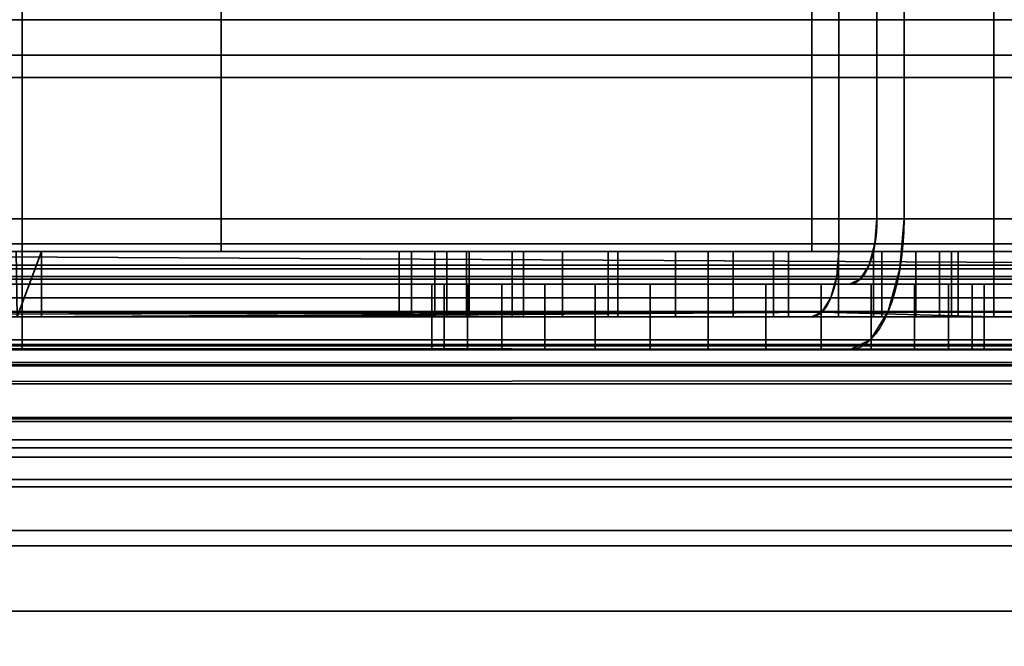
# Model space of a CAD drawing. Header units: millimetres. Extents: x -603 to 3703, y -115 to 193.
# Tile 924 of 1056: x 2549 to 2565, y -35 to -25. Entities that reach past the tile are written whole.
import ezdxf

# ---------------------------------------------------------------- set-up
doc = ezdxf.new("R2010")
doc.units = ezdxf.units.MM
doc.layers.add('151', color=7, linetype='Continuous', true_color=0xffffff)

# ---------------------------------------------------------------- blocks, each defined once
blk = doc.blocks.new('UG_SURFACE_101')
at = {"layer": '151', "color": 252, "linetype": 'Continuous', "lineweight": 35}
for points in [[(2485.5, -29.92, 2023.75), (3514.5, -29.92, 2023.75), (3514.5, 14.42, 2023.75), (2485.5, 14.42, 2023.75)], [(2487, -29.92, 2022.25), (2487, 14.42, 2022.25), (3513, 14.42, 2022.25), (3513, -29.92, 2022.25)], [(2432, -18, 2077.25), (2432, -29.92, 2077.25), (3568, -29.92, 2077.25), (3568, -18, 2077.25)], [(2433.5, -18, 2075.75), (3566.5, -18, 2075.75), (3566.5, -29.92, 2075.75), (2433.5, -29.92, 2075.75)], [(3567.941, -30.521, 2077.191), (2432, -29.92, 2077.25), (2432.059, -30.521, 2077.191)], [(3567.941, -30.521, 2077.191), (3568, -29.92, 2077.25), (2432, -29.92, 2077.25)], [(2433.53, -30.228, 2075.72), (2433.5, -29.92, 2075.75), (3566.5, -29.92, 2075.75)], [(2433.53, -30.228, 2075.72), (3566.5, -29.92, 2075.75), (3566.47, -30.228, 2075.72)], [(3514.53, -30.228, 2023.78), (2485.5, -29.92, 2023.75), (2485.47, -30.228, 2023.78)], [(3514.53, -30.228, 2023.78), (3514.5, -29.92, 2023.75), (2485.5, -29.92, 2023.75)], [(2486.941, -30.521, 2022.309), (3513, -29.92, 2022.25), (3513.059, -30.521, 2022.309)], [(2486.941, -30.521, 2022.309), (2487, -29.92, 2022.25), (3513, -29.92, 2022.25)], [(3566.47, -30.228, 2075.72), (3566.38, -30.525, 2075.63), (2433.62, -30.525, 2075.63), (2433.53, -30.228, 2075.72)], [(2485.47, -30.228, 2023.78), (2485.38, -30.525, 2023.87), (3514.62, -30.525, 2023.87)], [(2485.47, -30.228, 2023.78), (3514.62, -30.525, 2023.87), (3514.53, -30.228, 2023.78)], [(2432.059, -30.521, 2077.191), (2432.235, -31.099, 2077.016), (3567.765, -31.099, 2077.016), (3567.941, -30.521, 2077.191)], [(3566.037, -31.037, 2075.287), (2433.963, -31.037, 2075.287), (2433.62, -30.525, 2075.63), (3566.38, -30.525, 2075.63)], [(3514.62, -30.525, 2023.87), (2485.38, -30.525, 2023.87), (2485.037, -31.037, 2024.213), (3514.963, -31.037, 2024.213)], [(3513.059, -30.521, 2022.309), (2486.766, -31.099, 2022.485), (2486.941, -30.521, 2022.309)], [(3513.059, -30.521, 2022.309), (3513.234, -31.099, 2022.485), (2486.766, -31.099, 2022.485)], [(3565.525, -31.38, 2074.775), (2434.475, -31.38, 2074.775), (2433.963, -31.037, 2075.287), (3566.037, -31.037, 2075.287)], [(3514.963, -31.037, 2024.213), (2485.037, -31.037, 2024.213), (2484.525, -31.38, 2024.725), (3515.475, -31.38, 2024.725)], [(3567.765, -31.099, 2077.016), (2432.235, -31.099, 2077.016), (2432.902, -32.098, 2076.348), (3567.098, -32.098, 2076.348)], [(3513.902, -32.098, 2023.152), (2486.098, -32.098, 2023.152), (2486.766, -31.099, 2022.485), (3513.234, -31.099, 2022.485)], [(3564.92, -31.5, 2074.17), (2435.08, -31.5, 2074.17), (2434.475, -31.38, 2074.775), (3565.525, -31.38, 2074.775)], [(2435.08, -31.5, 2074.17), (3564.92, -31.5, 2074.17), (3516.08, -31.5, 2025.33), (2483.92, -31.5, 2025.33)], [(3515.475, -31.38, 2024.725), (2484.525, -31.38, 2024.725), (2483.92, -31.5, 2025.33), (3516.08, -31.5, 2025.33)], [(3567.098, -32.098, 2076.348), (2432.902, -32.098, 2076.348), (2433.901, -32.766, 2075.349), (3566.099, -32.766, 2075.349)], [(3514.901, -32.766, 2024.151), (2485.099, -32.766, 2024.151), (2486.098, -32.098, 2023.152), (3513.902, -32.098, 2023.152)], [(3566.099, -32.766, 2075.349), (2433.901, -32.766, 2075.349), (2435.08, -33, 2074.17), (3564.92, -33, 2074.17)], [(3516.08, -33, 2025.33), (2483.92, -33, 2025.33), (2485.099, -32.766, 2024.151), (3514.901, -32.766, 2024.151)], [(2435.08, -33, 2074.17), (2483.92, -33, 2025.33), (3516.08, -33, 2025.33), (3564.92, -33, 2074.17)]]:
    blk.add_3dface(points, dxfattribs=at)
blk = doc.blocks.new('UG_SURFACE_103')
at = {"layer": '151', "color": 252, "linetype": 'Continuous', "lineweight": 35}
for points in [[(2488, -25.835, -7.906), (3512, -25.835, -7.906), (3512, -24.953, -7.75), (2488, -24.953, -7.75)], [(2488, -24.953, -8.75), (3512, -24.953, -8.75), (3512, -25.493, -8.845), (2488, -25.493, -8.845)], [(2488, -25.493, -8.845), (3512, -25.493, -8.845), (3512, -31.644, -11.084), (2488, -31.644, -11.084)], [(2488, -31.986, -10.144), (3512, -31.986, -10.144), (3512, -25.835, -7.906), (2488, -25.835, -7.906)], [(3512, -31.644, -11.084), (3512, -31.986, -10.144), (2488, -31.986, -10.144), (2488, -31.644, -11.084)]]:
    blk.add_3dface(points, dxfattribs=at)
blk = doc.blocks.new('UG_SURFACE_216')
at = {"layer": '151', "color": 252, "linetype": 'Continuous', "lineweight": 35}
for points in [[(2494, -16, 1527), (2563, -16, 1527), (2563, -28, 1527), (2494, -28, 1527)], [(2494, -28, 1528), (2562.586, -28, 1528), (2562.586, -16, 1528), (2494, -16, 1528)], [(2549.5, -28, 1619), (2563, -28, 1619), (2563, -16, 1619), (2549.5, -16, 1619)], [(2549.5, -28, 1619), (2549.5, -16, 1619), (2549.5, -16, 1618), (2549.5, -28, 1618)], [(2549.5, -28, 1618), (2549.5, -16, 1618), (2562.586, -16, 1618), (2562.586, -28, 1618)], [(2570, -28, 1610.586), (2562.586, -28, 1618), (2562.586, -16, 1618), (2570, -16, 1610.586)], [(2562.586, -28, 1528), (2570, -28, 1535.414), (2570, -16, 1535.414), (2562.586, -16, 1528)], [(2563, -16, 1527), (2571, -16, 1535), (2571, -28, 1535), (2563, -28, 1527)], [(2571, -16, 1611), (2563, -16, 1619), (2563, -28, 1619), (2571, -28, 1611)], [(2562.937, -28.765, 1527.152), (2494, -28.765, 1527.152), (2494, -28, 1527), (2563, -28, 1527)], [(2562.586, -28, 1528), (2494, -28, 1528), (2494, -28.383, 1528.076), (2562.554, -28.383, 1528.076)], [(2563, -28, 1619), (2549.5, -28, 1619), (2549.5, -28.765, 1618.848), (2562.937, -28.765, 1618.848)], [(2549.5, -28, 1618), (2549.5, -28.383, 1617.924), (2549.5, -28.765, 1618.848), (2549.5, -28, 1619)], [(2562.554, -28.383, 1617.924), (2549.5, -28.383, 1617.924), (2549.5, -28, 1618), (2562.586, -28, 1618)], [(2569.924, -28.383, 1610.554), (2562.554, -28.383, 1617.924), (2562.586, -28, 1618), (2570, -28, 1610.586)], [(2562.554, -28.383, 1528.076), (2569.924, -28.383, 1535.446), (2570, -28, 1535.414), (2562.586, -28, 1528)], [(2563, -28, 1527), (2571, -28, 1535), (2570.848, -28.765, 1535.063), (2562.937, -28.765, 1527.152)], [(2571, -28, 1611), (2563, -28, 1619), (2562.937, -28.765, 1618.848), (2570.848, -28.765, 1610.937)], [(2562.554, -28.383, 1528.076), (2494, -28.383, 1528.076), (2494, -28.707, 1528.293), (2562.464, -28.707, 1528.293)], [(2549.5, -29.414, 1618.414), (2549.5, -28.765, 1618.848), (2549.5, -28.383, 1617.924), (2549.5, -28.707, 1617.707)], [(2562.464, -28.707, 1617.707), (2549.5, -28.707, 1617.707), (2549.5, -28.383, 1617.924), (2562.554, -28.383, 1617.924)], [(2569.707, -28.707, 1610.464), (2562.464, -28.707, 1617.707), (2562.554, -28.383, 1617.924), (2569.924, -28.383, 1610.554)], [(2562.464, -28.707, 1528.293), (2569.707, -28.707, 1535.536), (2569.924, -28.383, 1535.446), (2562.554, -28.383, 1528.076)], [(2562.464, -28.707, 1528.293), (2494, -28.707, 1528.293), (2494, -28.924, 1528.617), (2562.33, -28.924, 1528.617)], [(2562.757, -29.414, 1527.586), (2494, -29.414, 1527.586), (2494, -28.765, 1527.152), (2562.937, -28.765, 1527.152)], [(2549.5, -29.848, 1617.765), (2549.5, -29.414, 1618.414), (2549.5, -28.707, 1617.707), (2549.5, -28.924, 1617.383)], [(2562.33, -28.924, 1617.383), (2549.5, -28.924, 1617.383), (2549.5, -28.707, 1617.707), (2562.464, -28.707, 1617.707)], [(2562.937, -28.765, 1618.848), (2549.5, -28.765, 1618.848), (2549.5, -29.414, 1618.414), (2562.757, -29.414, 1618.414)], [(2569.383, -28.924, 1610.33), (2562.33, -28.924, 1617.383), (2562.464, -28.707, 1617.707), (2569.707, -28.707, 1610.464)], [(2562.33, -28.924, 1528.617), (2569.383, -28.924, 1535.67), (2569.707, -28.707, 1535.536), (2562.464, -28.707, 1528.293)], [(2562.937, -28.765, 1527.152), (2570.848, -28.765, 1535.063), (2570.414, -29.414, 1535.243), (2562.757, -29.414, 1527.586)], [(2570.848, -28.765, 1610.937), (2562.937, -28.765, 1618.848), (2562.757, -29.414, 1618.414), (2570.414, -29.414, 1610.757)], [(2562.33, -28.924, 1528.617), (2494, -28.924, 1528.617), (2494, -29, 1529), (2562.171, -29, 1529)], [(2549.5, -30, 1617), (2549.5, -29.848, 1617.765), (2549.5, -28.924, 1617.383), (2549.5, -29, 1617)], [(2562.171, -29, 1617), (2549.5, -29, 1617), (2549.5, -28.924, 1617.383), (2562.33, -28.924, 1617.383)], [(2569, -29, 1610.172), (2562.171, -29, 1617), (2562.33, -28.924, 1617.383), (2569.383, -28.924, 1610.33)], [(2562.171, -29, 1529), (2569, -29, 1535.828), (2569.383, -28.924, 1535.67), (2562.33, -28.924, 1528.617)], [(2540.785, -29, 1530.5), (2562.171, -29, 1529), (2494, -29, 1529)], [(2540.785, -29, 1530.5), (2542.698, -29, 1530.881), (2562.171, -29, 1529)], [(2562.171, -29, 1529), (2542.698, -29, 1530.881), (2544.32, -29, 1531.964)], [(2544.32, -29, 1531.964), (2558.271, -29, 1544.617), (2560, -29, 1544.25), (2562.171, -29, 1529)], [(2544.32, -29, 1531.964), (2555.958, -29, 1547.187), (2556.842, -29, 1545.656)], [(2556.842, -29, 1545.656), (2558.271, -29, 1544.617), (2544.32, -29, 1531.964)], [(2555.958, -29, 1547.187), (2544.32, -29, 1531.964), (2545.404, -29, 1533.587)], [(2562.171, -29, 1617), (2544.698, -29, 1562.654), (2547.01, -29, 1600.99), (2548.853, -29, 1603.747)], [(2547.49, -29, 1560.489), (2544.698, -29, 1562.654), (2562.171, -29, 1617)], [(2555.958, -29, 1547.187), (2545.404, -29, 1533.587), (2545.785, -29, 1535.5)], [(2555.958, -29, 1547.187), (2545.785, -29, 1535.5), (2545.785, -29, 1547.975)], [(2545.785, -29, 1547.975), (2548.228, -29, 1550.527), (2555.773, -29, 1548.944), (2555.958, -29, 1547.187)], [(2562.171, -29, 1617), (2559.116, -29, 1552.657), (2557.502, -29, 1551.938), (2547.49, -29, 1560.489)], [(2549.161, -29, 1557.376), (2547.49, -29, 1560.489), (2557.502, -29, 1551.938)], [(2556.319, -29, 1550.625), (2555.773, -29, 1548.944), (2548.228, -29, 1550.527), (2549.422, -29, 1553.852)], [(2548.853, -29, 1603.747), (2548.853, -30, 1603.747), (2549.5, -30, 1607), (2549.5, -29, 1607)], [(2562.171, -29, 1617), (2548.853, -29, 1603.747), (2549.5, -29, 1607)], [(2557.502, -29, 1551.938), (2556.319, -29, 1550.625), (2549.422, -29, 1553.852), (2549.161, -29, 1557.376)], [(2549.5, -29, 1617), (2549.5, -29, 1607), (2549.5, -30, 1607), (2549.5, -30, 1617)], [(2549.5, -29, 1607), (2549.5, -29, 1617), (2562.171, -29, 1617)], [(2555.773, -29, 1548.944), (2555.773, -30, 1548.944), (2555.958, -30, 1547.187), (2555.958, -29, 1547.187)], [(2556.319, -29, 1550.625), (2556.319, -30, 1550.625), (2555.773, -30, 1548.944), (2555.773, -29, 1548.944)], [(2555.958, -29, 1547.187), (2555.958, -30, 1547.187), (2556.842, -30, 1545.656), (2556.842, -29, 1545.656)], [(2557.502, -29, 1551.938), (2557.502, -30, 1551.938), (2556.319, -30, 1550.625), (2556.319, -29, 1550.625)], [(2556.842, -29, 1545.656), (2556.842, -30, 1545.656), (2558.271, -30, 1544.617), (2558.271, -29, 1544.617)], [(2559.116, -29, 1552.657), (2559.116, -30, 1552.657), (2557.502, -30, 1551.938), (2557.502, -29, 1551.938)], [(2558.271, -29, 1544.617), (2558.271, -30, 1544.617), (2560, -30, 1544.25), (2560, -29, 1544.25)], [(2562.171, -29, 1617), (2560, -29, 1552.75), (2559.116, -29, 1552.657)], [(2560, -30, 1552.75), (2559.116, -30, 1552.657), (2559.116, -29, 1552.657), (2560, -29, 1552.75)], [(2560, -29, 1544.25), (2561.729, -29, 1544.617), (2569, -29, 1535.828), (2562.171, -29, 1529)], [(2560.884, -29, 1552.657), (2560, -29, 1552.75), (2562.171, -29, 1617), (2569, -29, 1610.172)], [(2560, -29, 1552.75), (2560.884, -29, 1552.657), (2560.884, -30, 1552.657), (2560, -30, 1552.75)], [(2560, -29, 1544.25), (2560, -30, 1544.25), (2561.729, -30, 1544.617), (2561.729, -29, 1544.617)], [(2569, -29, 1610.172), (2562.498, -29, 1551.938), (2560.884, -29, 1552.657)], [(2562.498, -29, 1551.938), (2562.498, -30, 1551.938), (2560.884, -30, 1552.657), (2560.884, -29, 1552.657)], [(2569, -29, 1535.828), (2561.729, -29, 1544.617), (2563.158, -29, 1545.656)], [(2561.729, -29, 1544.617), (2561.729, -30, 1544.617), (2563.158, -30, 1545.656), (2563.158, -29, 1545.656)], [(2563.681, -29, 1550.625), (2562.498, -29, 1551.938), (2569, -29, 1610.172)], [(2563.681, -29, 1550.625), (2563.681, -30, 1550.625), (2562.498, -30, 1551.938), (2562.498, -29, 1551.938)], [(2563.158, -29, 1545.656), (2564.042, -29, 1547.187), (2569, -29, 1535.828)], [(2563.158, -29, 1545.656), (2563.158, -30, 1545.656), (2564.042, -30, 1547.187), (2564.042, -29, 1547.187)], [(2569, -29, 1610.172), (2569, -29, 1535.828), (2564.227, -29, 1548.944), (2563.681, -29, 1550.625)], [(2564.227, -29, 1548.944), (2564.227, -30, 1548.944), (2563.681, -30, 1550.625), (2563.681, -29, 1550.625)], [(2569, -29, 1535.828), (2564.042, -29, 1547.187), (2564.227, -29, 1548.944)], [(2564.042, -29, 1547.187), (2564.042, -30, 1547.187), (2564.227, -30, 1548.944), (2564.227, -29, 1548.944)], [(2562.489, -29.848, 1528.235), (2494, -29.848, 1528.235), (2494, -29.414, 1527.586), (2562.757, -29.414, 1527.586)], [(2562.757, -29.414, 1618.414), (2549.5, -29.414, 1618.414), (2549.5, -29.848, 1617.765), (2562.489, -29.848, 1617.765)], [(2562.757, -29.414, 1527.586), (2570.414, -29.414, 1535.243), (2569.765, -29.848, 1535.511), (2562.489, -29.848, 1528.235)], [(2570.414, -29.414, 1610.757), (2562.757, -29.414, 1618.414), (2562.489, -29.848, 1617.765), (2569.765, -29.848, 1610.489)], [(2562.171, -30, 1529), (2494, -30, 1529), (2494, -29.848, 1528.235), (2562.489, -29.848, 1528.235)], [(2562.489, -29.848, 1617.765), (2549.5, -29.848, 1617.765), (2549.5, -30, 1617), (2562.171, -30, 1617)], [(2562.489, -29.848, 1528.235), (2569.765, -29.848, 1535.511), (2569, -30, 1535.828), (2562.171, -30, 1529)], [(2569.765, -29.848, 1610.489), (2562.489, -29.848, 1617.765), (2562.171, -30, 1617), (2569, -30, 1610.172)], [(2494, -30, 1529), (2562.171, -30, 1529), (2540.785, -30, 1530.5)], [(2569, -30, 1610.172), (2524.498, -30, 1551.938), (2525.681, -30, 1550.625)], [(2524.498, -30, 1551.938), (2569, -30, 1610.172), (2547.01, -30, 1600.99), (2544.253, -30, 1599.147)], [(2525.681, -30, 1550.625), (2526.227, -30, 1548.944), (2569, -30, 1610.172)], [(2569, -30, 1610.172), (2526.227, -30, 1548.944), (2534.866, -30, 1560.884)], [(2534.866, -30, 1560.884), (2537.789, -30, 1562.87), (2569, -30, 1610.172)], [(2569, -30, 1610.172), (2537.789, -30, 1562.87), (2541.266, -30, 1563.496)], [(2542.698, -30, 1530.881), (2540.785, -30, 1530.5), (2562.171, -30, 1529)], [(2541.266, -30, 1563.496), (2544.698, -30, 1562.654), (2569, -30, 1610.172)], [(2544.32, -30, 1531.964), (2542.698, -30, 1530.881), (2562.171, -30, 1529)], [(2562.171, -30, 1529), (2545.404, -30, 1533.587), (2544.32, -30, 1531.964)], [(2569, -30, 1610.172), (2544.698, -30, 1562.654), (2547.49, -30, 1560.489)], [(2560, -30, 1544.25), (2545.785, -30, 1535.5), (2545.404, -30, 1533.587), (2562.171, -30, 1529)], [(2545.785, -30, 1535.5), (2558.271, -30, 1544.617), (2556.842, -30, 1545.656)], [(2545.785, -30, 1535.5), (2560, -30, 1544.25), (2558.271, -30, 1544.617)], [(2548.228, -30, 1550.527), (2545.785, -30, 1547.975), (2545.785, -30, 1535.5), (2556.842, -30, 1545.656)], [(2548.853, -30, 1603.747), (2547.01, -30, 1600.99), (2569, -30, 1610.172)], [(2547.49, -30, 1560.489), (2557.502, -30, 1551.938), (2559.116, -30, 1552.657), (2569, -30, 1610.172)], [(2547.49, -30, 1560.489), (2555.773, -30, 1548.944), (2556.319, -30, 1550.625)], [(2547.49, -30, 1560.489), (2555.958, -30, 1547.187), (2555.773, -30, 1548.944)], [(2556.319, -30, 1550.625), (2557.502, -30, 1551.938), (2547.49, -30, 1560.489)], [(2555.958, -30, 1547.187), (2547.49, -30, 1560.489), (2549.161, -30, 1557.376)], [(2556.842, -30, 1545.656), (2555.958, -30, 1547.187), (2549.422, -30, 1553.852), (2548.228, -30, 1550.527)], [(2549.5, -30, 1607), (2548.853, -30, 1603.747), (2569, -30, 1610.172)], [(2549.161, -30, 1557.376), (2549.422, -30, 1553.852), (2555.958, -30, 1547.187)], [(2569, -30, 1610.172), (2562.171, -30, 1617), (2549.5, -30, 1617), (2549.5, -30, 1607)], [(2569, -30, 1610.172), (2559.116, -30, 1552.657), (2560, -30, 1552.75)], [(2560, -30, 1552.75), (2560.884, -30, 1552.657), (2569, -30, 1610.172)], [(2562.171, -30, 1529), (2569, -30, 1535.828), (2561.729, -30, 1544.617), (2560, -30, 1544.25)], [(2560.884, -30, 1552.657), (2562.498, -30, 1551.938), (2569, -30, 1610.172)], [(2563.158, -30, 1545.656), (2561.729, -30, 1544.617), (2569, -30, 1535.828)], [(2569, -30, 1610.172), (2562.498, -30, 1551.938), (2563.681, -30, 1550.625)], [(2569, -30, 1535.828), (2564.042, -30, 1547.187), (2563.158, -30, 1545.656)], [(2563.681, -30, 1550.625), (2564.227, -30, 1548.944), (2569, -30, 1535.828), (2569, -30, 1610.172)], [(2564.227, -30, 1548.944), (2564.042, -30, 1547.187), (2569, -30, 1535.828)]]:
    blk.add_3dface(points, dxfattribs=at)
blk = doc.blocks.new('UG_SURFACE_217')
at = {"layer": '151', "color": 252, "linetype": 'Continuous', "lineweight": 35}
for points in [[(2494, -15.5, 1004.2), (2562, -15.5, 1004.2), (2562, -28.5, 1004.2), (2494, -28.5, 1004.2)], [(2562, -15.5, 1158.8), (2494, -15.5, 1158.8), (2494, -28.5, 1158.8), (2562, -28.5, 1158.8)], [(2547.421, -28.5, 1005.2), (2552.546, -28.5, 1005.2), (2552.546, -15.5, 1005.2), (2549.421, -15.5, 1005.2)], [(2549.421, -15.5, 1157.8), (2552.546, -15.5, 1157.8), (2552.546, -28.5, 1157.8), (2547.421, -28.5, 1157.8)], [(2552.546, -28.5, 1005.2), (2561.586, -28.5, 1005.2), (2561.586, -15.5, 1005.2), (2552.546, -15.5, 1005.2)], [(2552.546, -15.5, 1157.8), (2561.586, -15.5, 1157.8), (2561.586, -28.5, 1157.8), (2552.546, -28.5, 1157.8)], [(2564.375, -15.5, 1007.989), (2561.586, -15.5, 1005.2), (2561.586, -28.5, 1005.2), (2564.375, -28.5, 1007.989)], [(2564.375, -28.5, 1155.011), (2561.586, -28.5, 1157.8), (2561.586, -15.5, 1157.8), (2564.375, -15.5, 1155.011)], [(2562, -15.5, 1004.2), (2571, -15.5, 1013.2), (2571, -28.5, 1013.2), (2562, -28.5, 1004.2)], [(2562, -28.5, 1158.8), (2571, -28.5, 1149.8), (2571, -15.5, 1149.8), (2562, -15.5, 1158.8)], [(2564.375, -28.5, 1007.989), (2570, -28.5, 1013.614), (2570, -15.5, 1013.614), (2564.375, -15.5, 1007.989)], [(2564.375, -15.5, 1155.011), (2570, -15.5, 1149.386), (2570, -28.5, 1149.386), (2564.375, -28.5, 1155.011)], [(2561.969, -28.883, 1004.276), (2494, -28.883, 1004.276), (2494, -28.5, 1004.2), (2562, -28.5, 1004.2)], [(2562, -28.5, 1158.8), (2494, -28.5, 1158.8), (2494, -28.883, 1158.724), (2561.969, -28.883, 1158.724)], [(2552.546, -28.5, 1015.975), (2547.421, -28.5, 1015.975), (2547.421, -28.5, 1028.207), (2548.658, -28.5, 1029.583)], [(2547.569, -28.5, 1039.917), (2547.421, -28.5, 1040.025), (2547.421, -28.5, 1061.42), (2552.546, -28.5, 1061.42)], [(2552.546, -28.5, 1157.8), (2552.546, -28.5, 1095), (2547.421, -28.5, 1095), (2547.421, -28.5, 1157.8)], [(2552.546, -28.5, 1095), (2552.546, -28.5, 1061.42), (2547.421, -28.5, 1061.42), (2547.421, -28.5, 1095)], [(2552.546, -28.5, 1015.975), (2552.546, -28.5, 1005.2), (2547.421, -28.5, 1005.2), (2547.421, -28.5, 1015.975)], [(2552.546, -28.5, 1061.42), (2549.407, -28.5, 1036.734), (2547.569, -28.5, 1039.917)], [(2549.793, -28.5, 1033.079), (2548.658, -28.5, 1029.583), (2548.658, -29.5, 1029.583), (2549.421, -29.5, 1031.931)], [(2552.546, -28.5, 1015.975), (2548.658, -28.5, 1029.583), (2549.793, -28.5, 1033.079)], [(2549.407, -28.5, 1036.734), (2549.793, -28.5, 1033.079), (2549.793, -29.5, 1033.079), (2549.421, -29.5, 1036.612)], [(2549.793, -28.5, 1033.079), (2549.407, -28.5, 1036.734), (2552.546, -28.5, 1061.42), (2552.546, -28.5, 1015.975)], [(2549.421, -29.5, 1031.931), (2549.793, -29.5, 1033.079), (2549.793, -28.5, 1033.079)], [(2564.375, -28.5, 1015.975), (2552.546, -28.5, 1015.975), (2557.771, -28.5, 1022.967), (2559.5, -28.5, 1022.6)], [(2552.546, -28.5, 1015.975), (2555.458, -28.5, 1025.537), (2556.342, -28.5, 1024.006)], [(2552.546, -28.5, 1015.975), (2552.546, -28.5, 1061.42), (2555.273, -28.5, 1027.294)], [(2552.546, -28.5, 1061.42), (2557.002, -28.5, 1030.288), (2555.819, -28.5, 1028.975)], [(2556.342, -28.5, 1024.006), (2557.771, -28.5, 1022.967), (2552.546, -28.5, 1015.975)], [(2555.819, -28.5, 1028.975), (2555.273, -28.5, 1027.294), (2552.546, -28.5, 1061.42)], [(2552.546, -28.5, 1061.42), (2564.375, -28.5, 1061.42), (2559.5, -28.5, 1031.1), (2558.616, -28.5, 1031.007)], [(2558.616, -28.5, 1031.007), (2557.002, -28.5, 1030.288), (2552.546, -28.5, 1061.42)], [(2555.273, -28.5, 1027.294), (2555.458, -28.5, 1025.537), (2552.546, -28.5, 1015.975)], [(2560, -28.5, 1110), (2552.546, -28.5, 1157.8), (2561.586, -28.5, 1157.8)], [(2564.375, -28.5, 1095), (2552.546, -28.5, 1095), (2558.469, -28.5, 1102.304), (2560, -28.5, 1102)], [(2552.546, -28.5, 1095), (2556, -28.5, 1106), (2556.304, -28.5, 1104.469)], [(2552.546, -28.5, 1157.8), (2557.172, -28.5, 1108.828), (2556.304, -28.5, 1107.531)], [(2552.546, -28.5, 1095), (2557.172, -28.5, 1103.172), (2558.469, -28.5, 1102.304)], [(2556.304, -28.5, 1107.531), (2556, -28.5, 1106), (2552.546, -28.5, 1095), (2552.546, -28.5, 1157.8)], [(2560, -28.5, 1110), (2558.469, -28.5, 1109.696), (2552.546, -28.5, 1157.8)], [(2556.304, -28.5, 1104.469), (2557.172, -28.5, 1103.172), (2552.546, -28.5, 1095)], [(2558.469, -28.5, 1109.696), (2557.172, -28.5, 1108.828), (2552.546, -28.5, 1157.8)], [(2552.546, -28.5, 1015.975), (2564.375, -28.5, 1015.975), (2564.375, -28.5, 1007.989), (2561.586, -28.5, 1005.2)], [(2561.586, -28.5, 1005.2), (2552.546, -28.5, 1005.2), (2552.546, -28.5, 1015.975)], [(2564.375, -28.5, 1095), (2564.375, -28.5, 1061.42), (2552.546, -28.5, 1061.42), (2552.546, -28.5, 1095)], [(2555.273, -28.5, 1027.294), (2555.273, -29.5, 1027.294), (2555.458, -29.5, 1025.537), (2555.458, -28.5, 1025.537)], [(2555.819, -28.5, 1028.975), (2555.819, -29.5, 1028.975), (2555.273, -29.5, 1027.294), (2555.273, -28.5, 1027.294)], [(2555.458, -28.5, 1025.537), (2555.458, -29.5, 1025.537), (2556.342, -29.5, 1024.006), (2556.342, -28.5, 1024.006)], [(2557.002, -28.5, 1030.288), (2557.002, -29.5, 1030.288), (2555.819, -29.5, 1028.975), (2555.819, -28.5, 1028.975)], [(2556, -29.5, 1106), (2556, -28.5, 1106), (2556.304, -28.5, 1107.531), (2556.304, -29.5, 1107.531)], [(2556.304, -29.5, 1104.469), (2556.304, -28.5, 1104.469), (2556, -28.5, 1106), (2556, -29.5, 1106)], [(2556.304, -29.5, 1107.531), (2556.304, -28.5, 1107.531), (2557.172, -28.5, 1108.828), (2557.172, -29.5, 1108.828)], [(2557.172, -29.5, 1103.172), (2557.172, -28.5, 1103.172), (2556.304, -28.5, 1104.469), (2556.304, -29.5, 1104.469)], [(2556.342, -28.5, 1024.006), (2556.342, -29.5, 1024.006), (2557.771, -29.5, 1022.967), (2557.771, -28.5, 1022.967)], [(2558.616, -28.5, 1031.007), (2558.616, -29.5, 1031.007), (2557.002, -29.5, 1030.288), (2557.002, -28.5, 1030.288)], [(2557.172, -29.5, 1108.828), (2557.172, -28.5, 1108.828), (2558.469, -28.5, 1109.696), (2558.469, -29.5, 1109.696)], [(2558.469, -29.5, 1102.304), (2558.469, -28.5, 1102.304), (2557.172, -28.5, 1103.172), (2557.172, -29.5, 1103.172)], [(2557.771, -28.5, 1022.967), (2557.771, -29.5, 1022.967), (2559.5, -29.5, 1022.6), (2559.5, -28.5, 1022.6)], [(2558.469, -29.5, 1109.696), (2558.469, -28.5, 1109.696), (2560, -28.5, 1110), (2560, -29.5, 1110)], [(2560, -29.5, 1102), (2560, -28.5, 1102), (2558.469, -28.5, 1102.304), (2558.469, -29.5, 1102.304)], [(2559.5, -29.5, 1031.1), (2558.616, -29.5, 1031.007), (2558.616, -28.5, 1031.007), (2559.5, -28.5, 1031.1)], [(2559.5, -28.5, 1031.1), (2560.384, -28.5, 1031.007), (2560.384, -29.5, 1031.007), (2559.5, -29.5, 1031.1)], [(2559.5, -28.5, 1022.6), (2559.5, -29.5, 1022.6), (2561.229, -29.5, 1022.967), (2561.229, -28.5, 1022.967)], [(2559.5, -28.5, 1022.6), (2561.229, -28.5, 1022.967), (2564.375, -28.5, 1015.975)], [(2560.384, -28.5, 1031.007), (2559.5, -28.5, 1031.1), (2564.375, -28.5, 1061.42)], [(2560, -29.5, 1102), (2561, -29.5, 1102), (2561, -28.5, 1102), (2560, -28.5, 1102)], [(2561, -29.5, 1110), (2560, -29.5, 1110), (2560, -28.5, 1110), (2561, -28.5, 1110)], [(2564.375, -28.5, 1095), (2560, -28.5, 1102), (2561, -28.5, 1102)], [(2561.586, -28.5, 1157.8), (2564.375, -28.5, 1155.011), (2561, -28.5, 1110), (2560, -28.5, 1110)], [(2561.998, -28.5, 1030.288), (2561.998, -29.5, 1030.288), (2560.384, -29.5, 1031.007), (2560.384, -28.5, 1031.007)], [(2564.375, -28.5, 1061.42), (2561.998, -28.5, 1030.288), (2560.384, -28.5, 1031.007)], [(2562.531, -29.5, 1102.304), (2562.531, -28.5, 1102.304), (2561, -28.5, 1102), (2561, -29.5, 1102)], [(2561, -29.5, 1110), (2561, -28.5, 1110), (2562.531, -28.5, 1109.696), (2562.531, -29.5, 1109.696)], [(2561, -28.5, 1102), (2562.531, -28.5, 1102.304), (2564.375, -28.5, 1095)], [(2564.375, -28.5, 1155.011), (2562.531, -28.5, 1109.696), (2561, -28.5, 1110)], [(2561.229, -28.5, 1022.967), (2561.229, -29.5, 1022.967), (2562.658, -29.5, 1024.006), (2562.658, -28.5, 1024.006)], [(2564.375, -28.5, 1015.975), (2561.229, -28.5, 1022.967), (2562.658, -28.5, 1024.006)], [(2562, -28.5, 1004.2), (2571, -28.5, 1013.2), (2570.924, -28.883, 1013.232), (2561.969, -28.883, 1004.276)], [(2571, -28.5, 1149.8), (2562, -28.5, 1158.8), (2561.969, -28.883, 1158.724), (2570.924, -28.883, 1149.768)], [(2563.181, -28.5, 1028.975), (2563.181, -29.5, 1028.975), (2561.998, -29.5, 1030.288), (2561.998, -28.5, 1030.288)], [(2563.181, -28.5, 1028.975), (2561.998, -28.5, 1030.288), (2564.375, -28.5, 1061.42)], [(2563.828, -29.5, 1103.172), (2563.828, -28.5, 1103.172), (2562.531, -28.5, 1102.304), (2562.531, -29.5, 1102.304)], [(2562.531, -29.5, 1109.696), (2562.531, -28.5, 1109.696), (2563.828, -28.5, 1108.828), (2563.828, -29.5, 1108.828)], [(2564.375, -28.5, 1155.011), (2563.828, -28.5, 1108.828), (2562.531, -28.5, 1109.696)], [(2562.531, -28.5, 1102.304), (2563.828, -28.5, 1103.172), (2564.375, -28.5, 1095)], [(2562.658, -28.5, 1024.006), (2562.658, -29.5, 1024.006), (2563.542, -29.5, 1025.537), (2563.542, -28.5, 1025.537)], [(2562.658, -28.5, 1024.006), (2563.542, -28.5, 1025.537), (2564.375, -28.5, 1015.975)], [(2563.727, -28.5, 1027.294), (2563.727, -29.5, 1027.294), (2563.181, -29.5, 1028.975), (2563.181, -28.5, 1028.975)], [(2564.375, -28.5, 1061.42), (2563.727, -28.5, 1027.294), (2563.181, -28.5, 1028.975)], [(2563.542, -28.5, 1025.537), (2563.542, -29.5, 1025.537), (2563.727, -29.5, 1027.294), (2563.727, -28.5, 1027.294)], [(2564.375, -28.5, 1015.975), (2563.542, -28.5, 1025.537), (2563.727, -28.5, 1027.294)], [(2563.727, -28.5, 1027.294), (2564.375, -28.5, 1061.42), (2564.375, -28.5, 1015.975)], [(2564.375, -28.5, 1103.99), (2563.828, -28.5, 1103.172), (2563.828, -29.5, 1103.172), (2564.375, -29.5, 1103.99)], [(2564.375, -29.5, 1108.01), (2563.828, -29.5, 1108.828), (2563.828, -28.5, 1108.828), (2564.375, -28.5, 1108.01)], [(2564.375, -28.5, 1155.011), (2564.375, -28.5, 1108.01), (2563.828, -28.5, 1108.828)], [(2563.828, -28.5, 1103.172), (2564.375, -28.5, 1103.99), (2564.375, -28.5, 1095)], [(2564.375, -28.5, 1108.01), (2564.696, -28.5, 1107.531), (2564.696, -29.5, 1107.531), (2564.375, -29.5, 1108.01)], [(2564.375, -29.5, 1103.99), (2564.696, -29.5, 1104.469), (2564.696, -28.5, 1104.469), (2564.375, -28.5, 1103.99)], [(2570, -28.5, 1095), (2564.375, -28.5, 1095), (2564.375, -28.5, 1103.99), (2564.696, -28.5, 1104.469)], [(2564.375, -28.5, 1007.989), (2564.375, -28.5, 1015.975), (2570, -28.5, 1015.975), (2570, -28.5, 1013.614)], [(2564.696, -28.5, 1107.531), (2564.375, -28.5, 1108.01), (2564.375, -28.5, 1155.011), (2570, -28.5, 1149.386)], [(2570, -28.5, 1095), (2570, -28.5, 1061.42), (2564.375, -28.5, 1061.42), (2564.375, -28.5, 1095)], [(2570, -28.5, 1061.42), (2570, -28.5, 1015.975), (2564.375, -28.5, 1015.975), (2564.375, -28.5, 1061.42)], [(2561.879, -29.207, 1004.493), (2494, -29.207, 1004.493), (2494, -28.883, 1004.276), (2561.969, -28.883, 1004.276)], [(2561.969, -28.883, 1158.724), (2494, -28.883, 1158.724), (2494, -29.207, 1158.507), (2561.879, -29.207, 1158.507)], [(2561.969, -28.883, 1004.276), (2570.924, -28.883, 1013.232), (2570.707, -29.207, 1013.321), (2561.879, -29.207, 1004.493)], [(2570.924, -28.883, 1149.768), (2561.969, -28.883, 1158.724), (2561.879, -29.207, 1158.507), (2570.707, -29.207, 1149.679)], [(2561.744, -29.424, 1004.817), (2494, -29.424, 1004.817), (2494, -29.207, 1004.493), (2561.879, -29.207, 1004.493)], [(2561.879, -29.207, 1158.507), (2494, -29.207, 1158.507), (2494, -29.424, 1158.183), (2561.744, -29.424, 1158.183)], [(2561.879, -29.207, 1004.493), (2570.707, -29.207, 1013.321), (2570.383, -29.424, 1013.456), (2561.744, -29.424, 1004.817)], [(2570.707, -29.207, 1149.679), (2561.879, -29.207, 1158.507), (2561.744, -29.424, 1158.183), (2570.383, -29.424, 1149.544)], [(2494, -29.424, 1004.817), (2561.744, -29.424, 1004.817), (2532.579, -29.5, 1005.2), (2529.454, -29.5, 1005.2)], [(2561.744, -29.424, 1158.183), (2494, -29.424, 1158.183), (2526.375, -29.5, 1157.8), (2529.454, -29.5, 1157.8)], [(2561.744, -29.424, 1158.183), (2529.454, -29.5, 1157.8), (2532.579, -29.5, 1157.8)], [(2561.744, -29.424, 1004.817), (2549.421, -29.5, 1005.2), (2532.579, -29.5, 1005.2)], [(2532.579, -29.5, 1157.8), (2549.421, -29.5, 1157.8), (2561.744, -29.424, 1158.183)], [(2561.744, -29.424, 1004.817), (2552.546, -29.5, 1005.2), (2549.421, -29.5, 1005.2)], [(2561.744, -29.424, 1158.183), (2549.421, -29.5, 1157.8), (2552.546, -29.5, 1157.8)], [(2552.546, -29.5, 1061.42), (2549.421, -29.5, 1061.42), (2549.421, -29.5, 1036.612), (2549.793, -29.5, 1033.079)], [(2549.793, -29.5, 1033.079), (2549.421, -29.5, 1031.931), (2549.421, -29.5, 1015.975), (2552.546, -29.5, 1015.975)], [(2549.421, -29.5, 1157.8), (2549.421, -29.5, 1112), (2552.546, -29.5, 1112), (2552.546, -29.5, 1157.8)], [(2549.421, -29.5, 1112), (2549.421, -29.5, 1100), (2552.546, -29.5, 1100), (2552.546, -29.5, 1112)], [(2549.421, -29.5, 1100), (2549.421, -29.5, 1093), (2552.546, -29.5, 1093), (2552.546, -29.5, 1100)], [(2549.421, -29.5, 1093), (2549.421, -29.5, 1061.42), (2552.546, -29.5, 1061.42), (2552.546, -29.5, 1093)], [(2549.421, -29.5, 1015.975), (2549.421, -29.5, 1005.2), (2552.546, -29.5, 1005.2), (2552.546, -29.5, 1015.975)], [(2549.793, -29.5, 1033.079), (2552.546, -29.5, 1015.975), (2552.546, -29.5, 1061.42)], [(2561.744, -29.424, 1004.817), (2561.586, -29.5, 1005.2), (2552.546, -29.5, 1005.2)], [(2552.546, -29.5, 1157.8), (2561.586, -29.5, 1157.8), (2561.744, -29.424, 1158.183)], [(2564.375, -29.5, 1061.42), (2552.546, -29.5, 1061.42), (2558.616, -29.5, 1031.007), (2559.5, -29.5, 1031.1)], [(2552.546, -29.5, 1061.42), (2557.002, -29.5, 1030.288), (2558.616, -29.5, 1031.007)], [(2552.546, -29.5, 1061.42), (2555.273, -29.5, 1027.294), (2555.819, -29.5, 1028.975)], [(2552.546, -29.5, 1015.975), (2555.458, -29.5, 1025.537), (2555.273, -29.5, 1027.294)], [(2555.273, -29.5, 1027.294), (2552.546, -29.5, 1061.42), (2552.546, -29.5, 1015.975)], [(2555.819, -29.5, 1028.975), (2557.002, -29.5, 1030.288), (2552.546, -29.5, 1061.42)], [(2552.546, -29.5, 1015.975), (2557.771, -29.5, 1022.967), (2556.342, -29.5, 1024.006)], [(2552.546, -29.5, 1015.975), (2564.375, -29.5, 1015.975), (2559.5, -29.5, 1022.6), (2557.771, -29.5, 1022.967)], [(2556.342, -29.5, 1024.006), (2555.458, -29.5, 1025.537), (2552.546, -29.5, 1015.975)], [(2564.375, -29.5, 1112), (2552.546, -29.5, 1112), (2560, -29.5, 1110), (2561, -29.5, 1110)], [(2552.546, -29.5, 1112), (2558.469, -29.5, 1109.696), (2560, -29.5, 1110)], [(2552.546, -29.5, 1100), (2564.375, -29.5, 1100), (2561, -29.5, 1102), (2560, -29.5, 1102)], [(2552.546, -29.5, 1112), (2552.546, -29.5, 1100), (2556, -29.5, 1106), (2556.304, -29.5, 1107.531)], [(2552.546, -29.5, 1100), (2557.172, -29.5, 1103.172), (2556.304, -29.5, 1104.469)], [(2552.546, -29.5, 1112), (2557.172, -29.5, 1108.828), (2558.469, -29.5, 1109.696)], [(2556.304, -29.5, 1104.469), (2556, -29.5, 1106), (2552.546, -29.5, 1100)], [(2560, -29.5, 1102), (2558.469, -29.5, 1102.304), (2552.546, -29.5, 1100)], [(2556.304, -29.5, 1107.531), (2557.172, -29.5, 1108.828), (2552.546, -29.5, 1112)], [(2558.469, -29.5, 1102.304), (2557.172, -29.5, 1103.172), (2552.546, -29.5, 1100)], [(2552.546, -29.5, 1015.975), (2552.546, -29.5, 1005.2), (2561.586, -29.5, 1005.2), (2564.375, -29.5, 1007.989)], [(2552.546, -29.5, 1112), (2564.375, -29.5, 1112), (2564.375, -29.5, 1155.011), (2561.586, -29.5, 1157.8)], [(2561.586, -29.5, 1157.8), (2552.546, -29.5, 1157.8), (2552.546, -29.5, 1112)], [(2564.375, -29.5, 1007.989), (2564.375, -29.5, 1015.975), (2552.546, -29.5, 1015.975)], [(2552.546, -29.5, 1100), (2552.546, -29.5, 1093), (2564.375, -29.5, 1093), (2564.375, -29.5, 1100)], [(2552.546, -29.5, 1093), (2552.546, -29.5, 1061.42), (2564.375, -29.5, 1061.42), (2564.375, -29.5, 1093)], [(2559.5, -29.5, 1031.1), (2560.384, -29.5, 1031.007), (2564.375, -29.5, 1061.42)], [(2561.229, -29.5, 1022.967), (2559.5, -29.5, 1022.6), (2564.375, -29.5, 1015.975)], [(2560.384, -29.5, 1031.007), (2561.998, -29.5, 1030.288), (2564.375, -29.5, 1061.42)], [(2561, -29.5, 1110), (2562.531, -29.5, 1109.696), (2564.375, -29.5, 1112)], [(2564.375, -29.5, 1100), (2562.531, -29.5, 1102.304), (2561, -29.5, 1102)], [(2562.658, -29.5, 1024.006), (2561.229, -29.5, 1022.967), (2564.375, -29.5, 1015.975)], [(2564.375, -29.5, 1007.989), (2561.586, -29.5, 1005.2), (2561.744, -29.424, 1004.817)], [(2561.744, -29.424, 1158.183), (2561.586, -29.5, 1157.8), (2564.375, -29.5, 1155.011)], [(2561.744, -29.424, 1004.817), (2570.383, -29.424, 1013.456), (2570, -29.5, 1013.614), (2564.375, -29.5, 1007.989)], [(2564.375, -29.5, 1155.011), (2570, -29.5, 1149.386), (2570.383, -29.424, 1149.544), (2561.744, -29.424, 1158.183)], [(2564.375, -29.5, 1061.42), (2561.998, -29.5, 1030.288), (2563.181, -29.5, 1028.975)], [(2564.375, -29.5, 1100), (2563.828, -29.5, 1103.172), (2562.531, -29.5, 1102.304)], [(2562.531, -29.5, 1109.696), (2563.828, -29.5, 1108.828), (2564.375, -29.5, 1112)], [(2564.375, -29.5, 1015.975), (2563.542, -29.5, 1025.537), (2562.658, -29.5, 1024.006)], [(2563.181, -29.5, 1028.975), (2563.727, -29.5, 1027.294), (2564.375, -29.5, 1061.42)], [(2563.727, -29.5, 1027.294), (2563.542, -29.5, 1025.537), (2564.375, -29.5, 1015.975)], [(2564.375, -29.5, 1015.975), (2564.375, -29.5, 1061.42), (2563.727, -29.5, 1027.294)], [(2564.375, -29.5, 1100), (2564.375, -29.5, 1103.99), (2563.828, -29.5, 1103.172)], [(2563.828, -29.5, 1108.828), (2564.375, -29.5, 1108.01), (2564.375, -29.5, 1112)], [(2570, -29.5, 1112), (2564.375, -29.5, 1112), (2564.375, -29.5, 1108.01), (2564.696, -29.5, 1107.531)], [(2564.375, -29.5, 1155.011), (2564.375, -29.5, 1112), (2570, -29.5, 1112), (2570, -29.5, 1149.386)], [(2570, -29.5, 1013.614), (2570, -29.5, 1015.975), (2564.375, -29.5, 1015.975), (2564.375, -29.5, 1007.989)], [(2564.696, -29.5, 1104.469), (2564.375, -29.5, 1103.99), (2564.375, -29.5, 1100), (2570, -29.5, 1100)], [(2564.375, -29.5, 1100), (2564.375, -29.5, 1093), (2570, -29.5, 1093), (2570, -29.5, 1100)], [(2564.375, -29.5, 1093), (2564.375, -29.5, 1061.42), (2570, -29.5, 1061.42), (2570, -29.5, 1093)], [(2564.375, -29.5, 1061.42), (2564.375, -29.5, 1015.975), (2570, -29.5, 1015.975), (2570, -29.5, 1061.42)]]:
    blk.add_3dface(points, dxfattribs=at)
blk = doc.blocks.new('UG_SURFACE_218')
at = {"layer": '151', "color": 35, "linetype": 'Continuous', "lineweight": 35}
for points in [[(3509, -34, 2019), (3509, 0, 2019), (2491, -15.75, 2019), (2491, -28.25, 2019)], [(3509, -2), (3509, -34), (2491, -28.25), (2491, -15.75)], [(2491, -28.25, 2019), (2491, -34, 2019), (3509, -34, 2019)], [(3509, -34), (2491, -34), (2491, -28.25)], [(2478, -34, 2032), (3522, -34, 2032), (3509, -34, 2019), (2491, -34, 2019)], [(3522, -48), (2478, -48), (2478, -34), (2491, -34)], [(3522, -50, 2032), (3522, -34, 2032), (2478, -34, 2032), (2478, -50, 2032)], [(3522, -48), (2491, -34), (3509, -34)]]:
    blk.add_3dface(points, dxfattribs=at)

msp = doc.modelspace()

# ---------------------------------------------------------------- linework, layer by layer
at = {"layer": '151', "linetype": 'Continuous', "lineweight": -3}
for p, q in [((2561.586, -28.5, 1157.8), (2561.586, -15.5, 1157.8)), ((2561.586, -15.5, 1005.2), (2561.586, -28.5, 1005.2)), ((2562, -28.5, 1158.8), (2562, -15.5, 1158.8)), ((2562, -15.5, 1004.2), (2562, -28.5, 1004.2)), ((2549.5, -28, 1618), (2549.5, -16, 1618)), ((2549.5, -28, 1619), (2549.5, -16, 1619)), ((2562.586, -28, 1618), (2562.586, -16, 1618)), ((2562.586, -16, 1528), (2562.586, -28, 1528)), ((2563, -16, 1527), (2563, -28, 1527)), ((2563, -28, 1619), (2563, -16, 1619)), ((3512, -24.953, -7.75), (2488, -24.953, -7.75)), ((3512, -24.953, -8.75), (2488, -24.953, -8.75)), ((3512, -25.493, -8.845), (2488, -25.493, -8.845)), ((3512, -25.835, -7.906), (2488, -25.835, -7.906)), ((2562.586, -28, 1528), (2494, -28, 1528)), ((2563, -28, 1527), (2494, -28, 1527)), ((2549.5, -28, 1618), (2562.586, -28, 1618)), ((2549.5, -28, 1619), (2563, -28, 1619)), ((2570, -28, 1535.414), (2562.586, -28, 1528)), ((2562.586, -28, 1618), (2570, -28, 1610.586)), ((2571, -28, 1535), (2563, -28, 1527)), ((2563, -28, 1619), (2571, -28, 1611)), ((2562, -28.5, 1004.2), (2494, -28.5, 1004.2)), ((2494, -28.5, 1158.8), (2562, -28.5, 1158.8)), ((2494, -28.5, 1157.8), (2561.586, -28.5, 1157.8)), ((2494, -28.5, 1005.2), (2561.586, -28.5, 1005.2)), ((2560, -28.5, 1102), (2561, -28.5, 1102)), ((2561, -28.5, 1110), (2560, -28.5, 1110)), ((2560, -29.5, 1110), (2560, -28.5, 1110)), ((2560, -29.5, 1102), (2560, -28.5, 1102)), ((2561, -29.5, 1102), (2561, -28.5, 1102)), ((2561, -29.5, 1110), (2561, -28.5, 1110)), ((2570, -28.5, 1149.386), (2561.586, -28.5, 1157.8)), ((2561.586, -28.5, 1005.2), (2570, -28.5, 1013.614)), ((2571, -28.5, 1013.2), (2562, -28.5, 1004.2)), ((2562, -28.5, 1158.8), (2571, -28.5, 1149.8)), ((2494, -29, 1529), (2562.172, -29, 1529)), ((2549.5, -29, 1607), (2549.5, -30, 1607)), ((2549.5, -29, 1607), (2549.5, -29, 1617)), ((2562.172, -29, 1617), (2549.5, -29, 1617)), ((2569, -29, 1610.172), (2562.172, -29, 1617)), ((2562.172, -29, 1529), (2569, -29, 1535.828)), ((2561.586, -29.5, 1157.8), (2494, -29.5, 1157.8)), ((2494, -29.5, 1005.2), (2561.586, -29.5, 1005.2)), ((2561, -29.5, 1110), (2560, -29.5, 1110)), ((2560, -29.5, 1102), (2561, -29.5, 1102)), ((2570, -29.5, 1149.386), (2561.586, -29.5, 1157.8)), ((2561.586, -29.5, 1005.2), (2570, -29.5, 1013.614)), ((3568, -29.92, 2077.25), (2432, -29.92, 2077.25)), ((3566.5, -29.92, 2075.75), (2433.5, -29.92, 2075.75)), ((3514.5, -29.92, 2023.75), (2485.5, -29.92, 2023.75)), ((3513, -29.92, 2022.25), (2487, -29.92, 2022.25)), ((2494, -30, 1529), (2562.172, -30, 1529)), ((2562.172, -30, 1617), (2549.5, -30, 1617)), ((2549.5, -30, 1607), (2549.5, -30, 1617)), ((2562.172, -30, 1529), (2569, -30, 1535.828)), ((2569, -30, 1610.172), (2562.172, -30, 1617)), ((3564.92, -31.5, 2074.17), (2435.08, -31.5, 2074.17)), ((3516.08, -31.5, 2025.33), (2483.92, -31.5, 2025.33)), ((3512, -31.644, -11.084), (2488, -31.644, -11.084)), ((3512, -31.986, -10.144), (2488, -31.986, -10.144)), ((3564.92, -33, 2074.17), (2435.08, -33, 2074.17)), ((3516.08, -33, 2025.33), (2483.92, -33, 2025.33)), ((3522, -34, 2032), (2478, -34, 2032)), ((3509, -34, 2019), (2491, -34, 2019))]:
    msp.add_line(p, q, dxfattribs=at)
at = {"layer": '151', "linetype": 'Continuous', "lineweight": -3, "extrusion": (0, 1, 0)}
for centre in [(-2559.5, 1026.85, -28.5), (-2560, 1548.5, -29), (-2559.5, 1026.85, -29.5), (-2560, 1548.5, -30)]:
    msp.add_circle(centre, 4.25, dxfattribs=at)
at = {"layer": '151', "linetype": 'Continuous', "lineweight": -3, "extrusion": (-1, 0, 0)}
for radius in [2, 1]:
    msp.add_arc((28, 1617, -2549.5), radius, 0, 90, dxfattribs=at)
at = {"layer": '151', "linetype": 'Continuous', "lineweight": -3, "extrusion": (0, 1, 0)}
for centre in [(-2541, 1034, -28.5), (-2541, 1034, -29.5)]:
    msp.add_arc(centre, 8.841, 306.0274, 233.9726, dxfattribs=at)
at = {"layer": '151', "linetype": 'Continuous', "lineweight": -3, "extrusion": (0, -1, 0)}
for centre, radius, start, end in [((2560, 1106, 28.5), 4, 90, 270), ((2561, 1106, 28.5), 4, 270, 90), ((2541, 1555, 29), 8.5, 304.2578, 232.1531), ((2541, 1607, 29), 8.5, 180, 360), ((2560, 1106, 29.5), 4, 90, 270), ((2561, 1106, 29.5), 4, 270, 90), ((2541, 1555, 30), 8.5, 304.2578, 232.1531), ((2541, 1607, 30), 8.5, 180, 360)]:
    msp.add_arc(centre, radius, start, end, dxfattribs=at)
at = {"layer": '151', "linetype": 'Continuous', "lineweight": -3, "extrusion": (-0.92388, 4.90672e-16, -0.382683)}
for centre, major_axis in [((2562.172, -28, 1529), (-0.414, 0, 1)), ((2562.172, -28, 1529), (-0.828, 0, 2)), ((2561.586, -28.5, 1005.2), (-0.414, 0, 1))]:
    msp.add_ellipse(centre, major_axis=major_axis, ratio=0.92388, start_param=3.141593, end_param=4.712389, dxfattribs=at)
at = {"layer": '151', "linetype": 'Continuous', "lineweight": -3, "extrusion": (0.92388, 4.90672e-16, -0.382683)}
for centre, major_axis, start_param, end_param in [((2562.172, -28, 1617), (0.414, 0, 1), 0, 1.570796), ((2562.172, -28, 1617), (-0.828, 0, -2), 3.141593, 4.712389), ((2561.586, -28.5, 1157.8), (0.414, 0, 1), 0, 1.570796)]:
    msp.add_ellipse(centre, major_axis=major_axis, ratio=0.92388, start_param=start_param, end_param=end_param, dxfattribs=at)

# ---------------------------------------------------------------- block references
at = {"layer": '151', "linetype": 'Continuous', "lineweight": -3}
for name in ['UG_SURFACE_103', 'UG_SURFACE_101', 'UG_SURFACE_218', 'UG_SURFACE_216', 'UG_SURFACE_217']:
    msp.add_blockref(name, (0, 0), dxfattribs=at)

doc.saveas('drawing.dxf')
